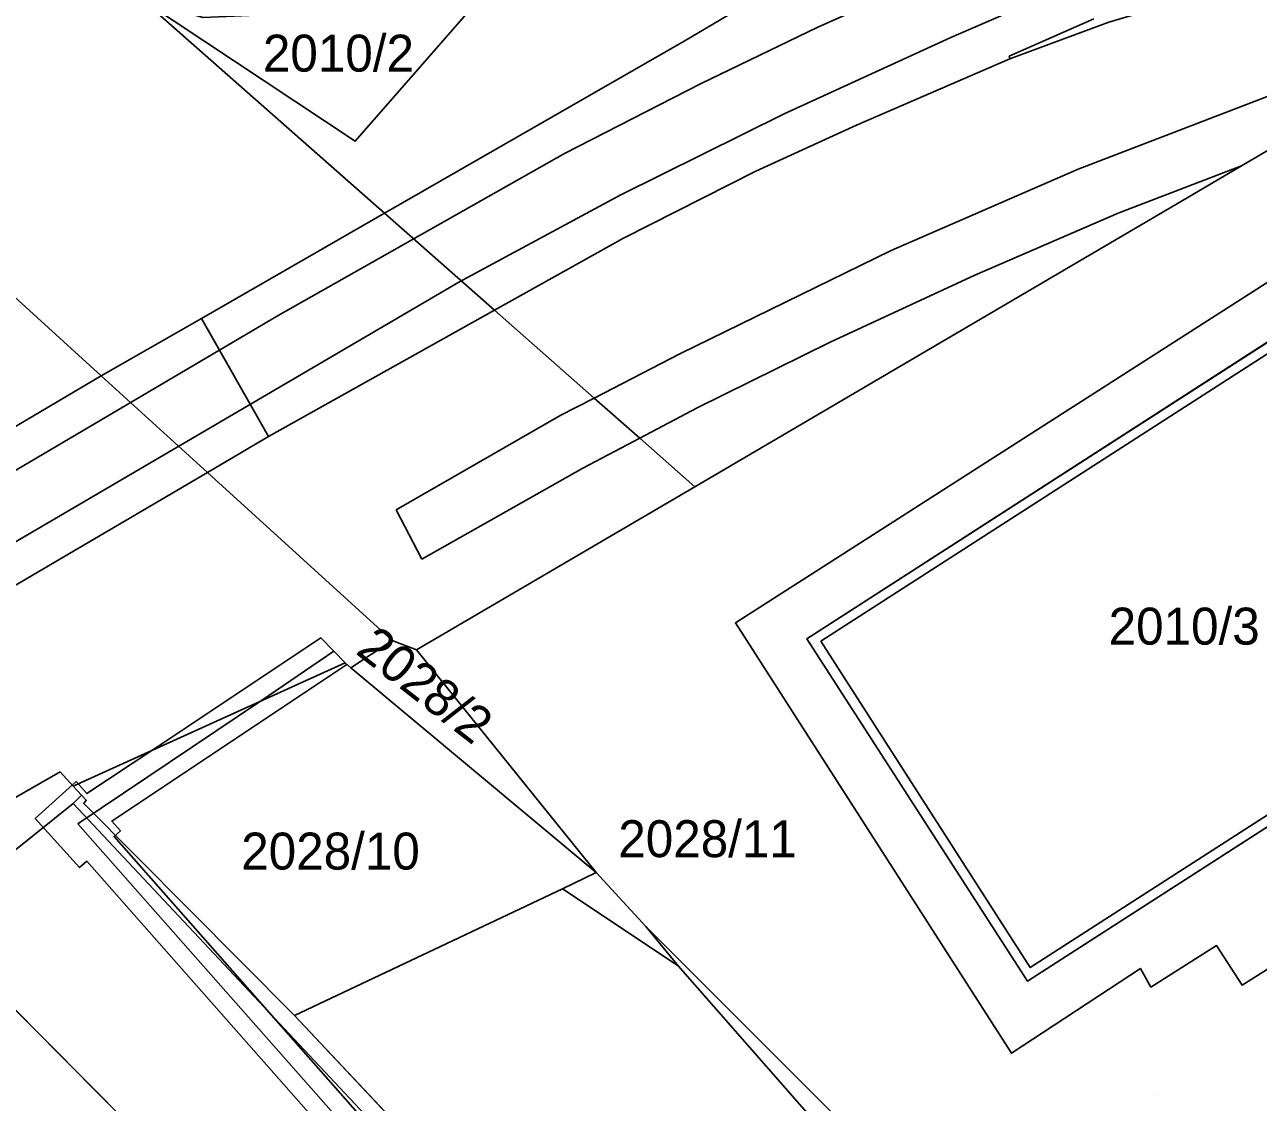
# Model space of a CAD drawing. Extents: x -263423 to -261326, y -1240067 to -1237864.
# Drawn here: x -262289.6 to -262222.8, y -1239580.3 to -1239522 of the extents above; entities that cross this region are included whole.
import ezdxf

# ---------------------------------------------------------------- set-up
doc = ezdxf.new("R2010")
doc.units = 0
for name, color, linetype in [('body_kn', 7, 'Continuous'), ('kladpar_druhypozemkov', 7, 'Continuous'), ('kladpar_hranice', 7, 'Continuous'), ('kladpar_parcelnecisla', 7, 'Continuous'), ('kladpar_plochy', 7, 'Continuous'), ('kladpar_sipky', 7, 'Continuous'), ('linie', 7, 'Continuous'), ('tarchy_linie', 7, 'Continuous'), ('zappar_hrandruhpozemk', 7, 'Continuous')]:
    doc.layers.add(name, color=color, linetype=linetype)

msp = doc.modelspace()

# ---------------------------------------------------------------- linework, layer by layer
at = {"layer": 'body_kn'}
for p, q in [((-262246.65, -1239522.13), (-262246.65, -1239522.13)), ((-262253.9, -1239522.88), (-262253.9, -1239522.88)), ((-262239.45, -1239522.69), (-262239.45, -1239522.69)), ((-262236.29, -1239523.7), (-262236.29, -1239523.7)), ((-262236.26, -1239523.84), (-262236.26, -1239523.84)), ((-262236.26, -1239523.84), (-262236.26, -1239523.84)), ((-262253, -1239525.19), (-262253, -1239525.19)), ((-262248.47, -1239526.81), (-262248.47, -1239526.81)), ((-262244.56, -1239527.42), (-262244.56, -1239527.42)), ((-262271.7, -1239528.29), (-262271.7, -1239528.29)), ((-262271.7, -1239528.29), (-262271.7, -1239528.29)), ((-262260.37, -1239528.96), (-262260.37, -1239528.96)), ((-262250.01, -1239529.91), (-262250.01, -1239529.91)), ((-262232.57, -1239529.8), (-262232.57, -1239529.8)), ((-262223.72, -1239529.63), (-262223.72, -1239529.63)), ((-262223.72, -1239529.63), (-262223.72, -1239529.63)), ((-262257.36, -1239531.22), (-262257.36, -1239531.22)), ((-262226.97, -1239531.54), (-262226.97, -1239531.54)), ((-262270.11, -1239532.19), (-262270.11, -1239532.19)), ((-262270.11, -1239532.19), (-262270.11, -1239532.19)), ((-262230.4, -1239532.19), (-262230.4, -1239532.19)), ((-262257.17, -1239533.54), (-262257.17, -1239533.54)), ((-262242.69, -1239534.21), (-262242.69, -1239534.21)), ((-262238.16, -1239535.54), (-262238.16, -1239535.54)), ((-262266.09, -1239535.92), (-262266.09, -1239535.92)), ((-262264.16, -1239537.44), (-262264.16, -1239537.44)), ((-262280.02, -1239537.89), (-262280.02, -1239537.89)), ((-262275.87, -1239537.73), (-262275.87, -1239537.73)), ((-262245.99, -1239539.17), (-262245.99, -1239539.17)), ((-262254.12, -1239539.8), (-262254.12, -1239539.8)), ((-262285.45, -1239540.99), (-262285.45, -1239540.99)), ((-262285.45, -1239540.99), (-262285.45, -1239540.99)), ((-262258.76, -1239542.19), (-262258.76, -1239542.19)), ((-262258.76, -1239542.19), (-262258.76, -1239542.19)), ((-262253.19, -1239542.71), (-262253.19, -1239542.71)), ((-262260.57, -1239543.12), (-262260.57, -1239543.12)), ((-262276.39, -1239544.27), (-262276.39, -1239544.27)), ((-262276.39, -1239544.27), (-262276.39, -1239544.27)), ((-262256.3, -1239544.36), (-262256.3, -1239544.36)), ((-262279.7, -1239546.21), (-262279.7, -1239546.21)), ((-262279.7, -1239546.21), (-262279.7, -1239546.21)), ((-262259.37, -1239545.99), (-262259.37, -1239545.99)), ((-262253.31, -1239546.99), (-262253.31, -1239546.99)), ((-262269.48, -1239548.24), (-262269.48, -1239548.24)), ((-262268.1, -1239550.9), (-262268.1, -1239550.9)), ((-262251.12, -1239554.35), (-262251.12, -1239554.35)), ((-262273.56, -1239555.16), (-262273.56, -1239555.16)), ((-262269.7, -1239555.31), (-262269.7, -1239555.31)), ((-262247.25, -1239555.21), (-262247.25, -1239555.21)), ((-262247.25, -1239555.21), (-262247.25, -1239555.21)), ((-262246.5, -1239555.35), (-262246.5, -1239555.35)), ((-262246.5, -1239555.35), (-262246.5, -1239555.35)), ((-262272.86, -1239555.88), (-262272.86, -1239555.88)), ((-262268.38, -1239555.82), (-262268.38, -1239555.82)), ((-262268.38, -1239555.82), (-262268.38, -1239555.82)), ((-262272.25, -1239556.51), (-262272.25, -1239556.51)), ((-262272.15, -1239556.6), (-262272.15, -1239556.6)), ((-262271.93, -1239556.78), (-262271.93, -1239556.78)), ((-262276.77, -1239558.56), (-262276.77, -1239558.56)), ((-262282.65, -1239561.22), (-262282.65, -1239561.22)), ((-262287.67, -1239562.42), (-262287.67, -1239562.42)), ((-262286.81, -1239562.94), (-262286.81, -1239562.94)), ((-262286.97, -1239563.18), (-262286.97, -1239563.18)), ((-262286.97, -1239563.18), (-262286.97, -1239563.18)), ((-262286.22, -1239563.59), (-262286.22, -1239563.59)), ((-262286.96, -1239564.12), (-262286.96, -1239564.12)), ((-262286.96, -1239564.12), (-262286.96, -1239564.12)), ((-262286.51, -1239563.68), (-262286.51, -1239563.68)), ((-262286.39, -1239564.13), (-262286.39, -1239564.13)), ((-262286.26, -1239563.94), (-262286.26, -1239563.94)), ((-262289.02, -1239564.93), (-262289.02, -1239564.93)), ((-262286.71, -1239565.23), (-262286.71, -1239565.23)), ((-262284.88, -1239565.08), (-262284.88, -1239565.08)), ((-262284.41, -1239565.6), (-262284.41, -1239565.6)), ((-262284.75, -1239565.91), (-262284.75, -1239565.91)), ((-262286.62, -1239567.59), (-262286.62, -1239567.59)), ((-262286.23, -1239567.25), (-262286.23, -1239567.25)), ((-262258.66, -1239567.86), (-262258.66, -1239567.86)), ((-262258.66, -1239567.86), (-262258.66, -1239567.86)), ((-262260.47, -1239568.74), (-262260.47, -1239568.74)), ((-262260.47, -1239568.74), (-262260.47, -1239568.74)), ((-262255.94, -1239570.79), (-262255.94, -1239570.79)), ((-262225.07, -1239571.81), (-262225.07, -1239571.81)), ((-262254.22, -1239572.91), (-262254.22, -1239572.91)), ((-262235.16, -1239573), (-262235.16, -1239573)), ((-262229.19, -1239573.05), (-262229.19, -1239573.05)), ((-262235.31, -1239573.73), (-262235.31, -1239573.73)), ((-262228.62, -1239574.06), (-262228.62, -1239574.06)), ((-262223.69, -1239573.95), (-262223.69, -1239573.95)), ((-262274.99, -1239575.59), (-262274.99, -1239575.59)), ((-262236.18, -1239577.64), (-262236.18, -1239577.64))]:
    msp.add_line(p, q, dxfattribs=at)
at = {"layer": 'kladpar_druhypozemkov'}
for p, q in [((-262271.72, -1239522.78), (-262271.72, -1239522.78)), ((-262226.14, -1239553.04), (-262226.14, -1239553.04)), ((-262264.01, -1239562.94), (-262264.01, -1239562.94)), ((-262272.13, -1239566.21), (-262272.13, -1239566.21)), ((-262256.79, -1239570.97), (-262256.79, -1239570.97)), ((-262228.43, -1239579.9), (-262228.43, -1239579.9))]:
    msp.add_line(p, q, dxfattribs=at)
at = {"layer": 'kladpar_hranice'}
for points in [[(-262283.16, -1239520.7), (-262270.11, -1239532.19), (-262264.16, -1239537.44), (-262258.76, -1239542.19), (-262256.3, -1239544.36), (-262253.31, -1239546.99), (-262268.38, -1239555.82), (-262269.7, -1239555.31), (-262279.7, -1239546.21), (-262285.45, -1239540.99), (-262297.9, -1239529.67), (-262321.77, -1239510.49), (-262331.53, -1239502.79)], [(-262271.7, -1239528.29), (-262283.16, -1239520.7), (-262279.93, -1239521.61), (-262272.89, -1239521.3), (-262266.57, -1239520.11), (-262265.98, -1239519.9), (-262252.97, -1239504.82), (-262252.19, -1239505.51), (-262253.41, -1239507.38), (-262263.65, -1239519.08), (-262271.7, -1239528.29)], [(-262169.19, -1239505.88), (-262157.76, -1239523.3), (-262158.91, -1239524.24), (-262161.52, -1239526.38), (-262166.68, -1239530.53), (-262168.7, -1239528), (-262186.37, -1239539.27), (-262195.81, -1239545.3), (-262209.22, -1239524.73), (-262209.64, -1239524.1), (-262210.92, -1239522.13), (-262223.72, -1239529.63), (-262226.97, -1239531.54), (-262253.31, -1239546.99), (-262256.3, -1239544.36), (-262258.76, -1239542.19), (-262264.16, -1239537.44), (-262270.11, -1239532.19), (-262283.16, -1239520.7), (-262271.7, -1239528.29), (-262263.65, -1239519.08)], [(-262268.38, -1239555.82), (-262253.31, -1239546.99), (-262226.97, -1239531.54), (-262223.72, -1239529.63), (-262210.92, -1239522.13)], [(-262236.18, -1239577.64), (-262251.12, -1239554.35), (-262215.88, -1239531.81), (-262200.98, -1239554.92), (-262211.27, -1239561.49), (-262210.46, -1239562.84), (-262198.99, -1239555.38), (-262201.7, -1239551.13), (-262197.92, -1239548.69), (-262195.2, -1239552.96), (-262182.78, -1239545), (-262186.37, -1239539.27), (-262168.7, -1239528), (-262166.68, -1239530.53), (-262166.04, -1239532.3), (-262171.11, -1239535.55), (-262153.16, -1239563.52), (-262154.25, -1239564.25), (-262150.69, -1239569.64), (-262148.76, -1239568.41), (-262146.72, -1239571.58), (-262145.09, -1239574.11), (-262135.46, -1239589.06)], [(-262297.9, -1239529.67), (-262285.45, -1239540.99), (-262279.7, -1239546.21), (-262269.7, -1239555.31), (-262271.93, -1239556.78), (-262272.25, -1239556.51), (-262286.97, -1239563.18), (-262287.67, -1239562.42), (-262296.72, -1239567.59), (-262300.78, -1239558.58), (-262303.8, -1239551.79), (-262304.93, -1239549.37), (-262317.5, -1239556.62), (-262331.62, -1239564.76)], [(-262215.88, -1239531.81), (-262251.12, -1239554.35), (-262236.18, -1239577.64), (-262229.19, -1239573.05), (-262228.62, -1239574.06), (-262225.07, -1239571.81), (-262223.69, -1239573.95), (-262218.51, -1239570.69)], [(-262235.31, -1239573.73), (-262205.21, -1239554.38), (-262217.11, -1239535.82), (-262247.25, -1239555.21), (-262235.31, -1239573.73)], [(-262247.25, -1239555.21), (-262217.11, -1239535.82), (-262205.21, -1239554.38), (-262235.31, -1239573.73), (-262247.25, -1239555.21)], [(-262258.66, -1239567.86), (-262271.93, -1239556.78), (-262269.7, -1239555.31), (-262268.38, -1239555.82), (-262258.66, -1239567.86)], [(-262213.62, -1239613.43), (-262230.35, -1239596.4), (-262255.94, -1239570.79), (-262258.66, -1239567.86), (-262268.38, -1239555.82)], [(-262286.97, -1239563.18), (-262272.25, -1239556.51), (-262271.93, -1239556.78), (-262258.66, -1239567.86), (-262260.47, -1239568.74), (-262274.99, -1239575.59), (-262286.39, -1239564.13), (-262286.26, -1239563.94), (-262286.51, -1239563.68), (-262286.97, -1239563.18)], [(-262313.68, -1239581.38), (-262303.37, -1239571.39), (-262296.72, -1239567.59), (-262287.67, -1239562.42), (-262286.97, -1239563.18), (-262286.51, -1239563.68), (-262286.26, -1239563.94), (-262286.39, -1239564.13), (-262274.99, -1239575.59), (-262265.75, -1239585.41), (-262266.4, -1239586.03), (-262273.15, -1239592.36), (-262294.88, -1239570.48), (-262312.08, -1239586.78), (-262312.2, -1239586.9), (-262308.4, -1239591.1), (-262308.8, -1239591.3), (-262301.6, -1239598.9), (-262295.1, -1239592.9), (-262285.4, -1239603.2), (-262296.89, -1239613.97), (-262305.39, -1239621.78), (-262312.69, -1239629.2), (-262328.07, -1239604.33)], [(-262258.66, -1239567.86), (-262255.94, -1239570.79), (-262254.22, -1239572.91), (-262260.47, -1239568.74), (-262258.66, -1239567.86)], [(-262260.47, -1239568.74), (-262254.22, -1239572.91), (-262239.8, -1239589.34), (-262230.84, -1239597.47), (-262247.3, -1239605.12), (-262261.42, -1239590.03), (-262264.97, -1239586.24), (-262265.75, -1239585.41), (-262274.99, -1239575.59), (-262260.47, -1239568.74)], [(-262273.15, -1239592.36), (-262281.95, -1239599.78), (-262285.4, -1239603.2), (-262295.1, -1239592.9), (-262301.6, -1239598.9), (-262308.8, -1239591.3), (-262308.4, -1239591.1), (-262312.2, -1239586.9), (-262312.08, -1239586.78), (-262294.88, -1239570.48), (-262273.15, -1239592.36)], [(-262230.35, -1239596.4), (-262213.62, -1239613.43), (-262214.2, -1239613.62), (-262215.27, -1239612.72), (-262230.84, -1239597.47), (-262239.8, -1239589.34), (-262254.22, -1239572.91), (-262255.94, -1239570.79), (-262230.35, -1239596.4)], [(-262217.07, -1239572.94), (-262218.51, -1239570.69), (-262223.69, -1239573.95), (-262225.07, -1239571.81), (-262228.62, -1239574.06), (-262229.19, -1239573.05), (-262236.18, -1239577.64)]]:
    msp.add_lwpolyline(points, dxfattribs=at)
at = {"layer": 'kladpar_plochy'}
for p, q in [((-262251.12, -1239554.35), (-262215.88, -1239531.81)), ((-262217.11, -1239535.82), (-262247.25, -1239555.21)), ((-262236.18, -1239577.64), (-262251.12, -1239554.35)), ((-262235.31, -1239573.73), (-262205.21, -1239554.38)), ((-262247.25, -1239555.21), (-262235.31, -1239573.73)), ((-262296.72, -1239567.59), (-262287.67, -1239562.42)), ((-262287.67, -1239562.42), (-262286.97, -1239563.18)), ((-262286.97, -1239563.18), (-262286.51, -1239563.68)), ((-262286.51, -1239563.68), (-262286.26, -1239563.94)), ((-262286.26, -1239563.94), (-262286.39, -1239564.13)), ((-262286.39, -1239564.13), (-262274.99, -1239575.59)), ((-262273.15, -1239592.36), (-262294.88, -1239570.48)), ((-262218.51, -1239570.69), (-262223.69, -1239573.95)), ((-262225.07, -1239571.81), (-262228.62, -1239574.06)), ((-262223.69, -1239573.95), (-262225.07, -1239571.81)), ((-262229.19, -1239573.05), (-262236.18, -1239577.64)), ((-262228.62, -1239574.06), (-262229.19, -1239573.05)), ((-262274.99, -1239575.59), (-262265.75, -1239585.41))]:
    msp.add_line(p, q, dxfattribs=at)
for points in [[(-262339.39, -1239475.05), (-262313.57, -1239504.2), (-262300.8, -1239514.92), (-262285.68, -1239520.13), (-262283.16, -1239520.7), (-262270.11, -1239532.19), (-262264.16, -1239537.44), (-262258.76, -1239542.19), (-262256.3, -1239544.36), (-262253.31, -1239546.99), (-262268.38, -1239555.82), (-262269.7, -1239555.31), (-262279.7, -1239546.21), (-262285.45, -1239540.99), (-262297.9, -1239529.67), (-262321.77, -1239510.49), (-262331.53, -1239502.79)], [(-262169.19, -1239505.88), (-262157.76, -1239523.3), (-262158.91, -1239524.24), (-262161.52, -1239526.38), (-262166.68, -1239530.53), (-262168.7, -1239528), (-262186.37, -1239539.27), (-262195.81, -1239545.3), (-262209.22, -1239524.73), (-262209.64, -1239524.1), (-262210.92, -1239522.13), (-262223.72, -1239529.63), (-262226.97, -1239531.54), (-262253.31, -1239546.99), (-262256.3, -1239544.36), (-262258.76, -1239542.19), (-262264.16, -1239537.44), (-262270.11, -1239532.19), (-262283.16, -1239520.7), (-262271.7, -1239528.29), (-262263.65, -1239519.08)], [(-262213.62, -1239613.43), (-262230.35, -1239596.4), (-262255.94, -1239570.79), (-262258.66, -1239567.86), (-262268.38, -1239555.82), (-262253.31, -1239546.99), (-262226.97, -1239531.54), (-262223.72, -1239529.63), (-262210.92, -1239522.13)], [(-262328.83, -1239543.08), (-262297.9, -1239529.67), (-262285.45, -1239540.99), (-262279.7, -1239546.21), (-262269.7, -1239555.31), (-262271.93, -1239556.78), (-262272.25, -1239556.51), (-262286.97, -1239563.18), (-262287.67, -1239562.42), (-262296.72, -1239567.59), (-262300.78, -1239558.58), (-262303.8, -1239551.79), (-262304.93, -1239549.37), (-262317.5, -1239556.62), (-262331.62, -1239564.76)], [(-262215.88, -1239531.81), (-262251.12, -1239554.35), (-262236.18, -1239577.64), (-262229.19, -1239573.05), (-262228.62, -1239574.06), (-262225.07, -1239571.81), (-262223.69, -1239573.95), (-262218.51, -1239570.69)]]:
    msp.add_lwpolyline(points, dxfattribs=at)
for points in [[(-262271.7, -1239528.29), (-262283.16, -1239520.7), (-262279.93, -1239521.61), (-262272.89, -1239521.3), (-262266.57, -1239520.11), (-262265.98, -1239519.9), (-262252.97, -1239504.82), (-262252.19, -1239505.51), (-262253.41, -1239507.38), (-262263.65, -1239519.08)], [(-262247.25, -1239555.21), (-262217.11, -1239535.82), (-262205.21, -1239554.38), (-262235.31, -1239573.73)], [(-262258.66, -1239567.86), (-262271.93, -1239556.78), (-262269.7, -1239555.31), (-262268.38, -1239555.82)], [(-262286.97, -1239563.18), (-262272.25, -1239556.51), (-262271.93, -1239556.78), (-262258.66, -1239567.86), (-262260.47, -1239568.74), (-262274.99, -1239575.59), (-262286.39, -1239564.13), (-262286.26, -1239563.94), (-262286.51, -1239563.68)], [(-262258.66, -1239567.86), (-262255.94, -1239570.79), (-262254.22, -1239572.91), (-262260.47, -1239568.74)], [(-262260.47, -1239568.74), (-262254.22, -1239572.91), (-262239.8, -1239589.34), (-262230.84, -1239597.47), (-262247.3, -1239605.12), (-262261.42, -1239590.03), (-262264.97, -1239586.24), (-262265.75, -1239585.41), (-262274.99, -1239575.59)], [(-262273.15, -1239592.36), (-262281.95, -1239599.78), (-262285.4, -1239603.2), (-262295.1, -1239592.9), (-262301.6, -1239598.9), (-262308.8, -1239591.3), (-262308.4, -1239591.1), (-262312.2, -1239586.9), (-262312.08, -1239586.78), (-262294.88, -1239570.48)], [(-262230.35, -1239596.4), (-262213.62, -1239613.43), (-262214.2, -1239613.62), (-262215.27, -1239612.72), (-262230.84, -1239597.47), (-262239.8, -1239589.34), (-262254.22, -1239572.91), (-262255.94, -1239570.79)]]:
    msp.add_lwpolyline(points, close=True, dxfattribs=at)
at = {"layer": 'kladpar_sipky'}
msp.add_line((-262257.7, -1239569.97), (-262257.7, -1239569.97), dxfattribs=at)
at = {"layer": 'linie'}
for points in [[(-262335.89, -1239573.08), (-262275.87, -1239537.73), (-262260.37, -1239528.96), (-262253, -1239525.19), (-262246.65, -1239522.13), (-262232.65, -1239515.91), (-262228.93, -1239514.1), (-262225.38, -1239512), (-262209.31, -1239501.52), (-262206.57, -1239499.49), (-262203.72, -1239496.9), (-262203.23, -1239496.44), (-262200.32, -1239492.98), (-262197.88, -1239489.18), (-262195.94, -1239485.1), (-262194.55, -1239480.8), (-262193.73, -1239476.35), (-262193.48, -1239471.84), (-262193.82, -1239467.34), (-262194.39, -1239464.14), (-262195.25, -1239460.49), (-262196.69, -1239454.58), (-262204.3, -1239423.39)], [(-262116.2, -1239445.63), (-262119.81, -1239449.22), (-262123.97, -1239452.16), (-262139.55, -1239461.32), (-262148.4, -1239466.53), (-262180.33, -1239485.31), (-262185.92, -1239488.86), (-262197.57, -1239497.69), (-262204.71, -1239502.79), (-262223.44, -1239514.97), (-262226.99, -1239517.08), (-262230.7, -1239518.88), (-262239.45, -1239522.69), (-262248.47, -1239526.81), (-262257.36, -1239531.22), (-262266.09, -1239535.92), (-262294.51, -1239552.55), (-262333.16, -1239575.34)]]:
    msp.add_lwpolyline(points, dxfattribs=at)
at = {"layer": 'tarchy_linie'}
for points in [[(-262270.71, -1239584.83), (-262286.23, -1239567.25), (-262286.62, -1239567.59), (-262289.02, -1239564.93), (-262286.81, -1239562.94), (-262286.22, -1239563.59), (-262282.65, -1239561.22), (-262273.56, -1239555.16), (-262272.86, -1239555.88), (-262272.25, -1239556.51), (-262272.15, -1239556.6), (-262284.88, -1239565.08), (-262284.41, -1239565.6), (-262284.75, -1239565.91), (-262269.03, -1239583.74)], [(-262283.39, -1239605.19), (-262267.44, -1239588.74), (-262267.52, -1239588.59), (-262269.87, -1239584.28), (-262286.71, -1239565.23), (-262276.77, -1239558.56), (-262272.86, -1239555.88)]]:
    msp.add_lwpolyline(points, dxfattribs=at)
at = {"layer": 'zappar_hrandruhpozemk'}
for p, q in [((-262253.9, -1239522.88), (-262235.61, -1239512.07)), ((-262270.11, -1239532.19), (-262253.9, -1239522.88)), ((-262244.56, -1239527.42), (-262250.01, -1239529.91)), ((-262280.02, -1239537.89), (-262270.11, -1239532.19)), ((-262254.12, -1239539.8), (-262242.69, -1239534.21)), ((-262276.39, -1239544.27), (-262264.16, -1239537.44)), ((-262285.45, -1239540.99), (-262280.02, -1239537.89)), ((-262280.02, -1239537.89), (-262276.39, -1239544.27)), ((-262258.76, -1239542.19), (-262254.12, -1239539.8)), ((-262303.8, -1239551.79), (-262285.45, -1239540.99)), ((-262258.76, -1239542.19), (-262260.57, -1239543.12)), ((-262260.57, -1239543.12), (-262269.48, -1239548.24)), ((-262279.7, -1239546.21), (-262276.39, -1239544.27)), ((-262300.78, -1239558.58), (-262279.7, -1239546.21)), ((-262269.48, -1239548.24), (-262268.1, -1239550.9)), ((-262294.88, -1239570.48), (-262286.96, -1239564.12)), ((-262286.96, -1239564.12), (-262286.51, -1239563.68)), ((-262266.4, -1239586.03), (-262286.96, -1239564.12))]:
    msp.add_line(p, q, dxfattribs=at)
for points in [[(-262200.09, -1239501.8), (-262199.83, -1239503.7), (-262200, -1239505.62), (-262200.67, -1239507.41), (-262201.54, -1239508.52), (-262203.33, -1239510.52), (-262205.6, -1239512.52), (-262218.5, -1239517.95), (-262224.2, -1239519.87), (-262230.91, -1239521.85), (-262236.26, -1239523.84), (-262244.56, -1239527.42)], [(-262242.69, -1239534.21), (-262232.57, -1239529.8), (-262214.34, -1239522.81), (-262187.34, -1239510.98), (-262184.63, -1239509.7), (-262177.55, -1239505.93), (-262176.53, -1239505.73), (-262175.5, -1239505.94), (-262174.57, -1239506.43), (-262173.93, -1239507.27), (-262179.52, -1239510.42), (-262184.9, -1239513.16)], [(-262236.26, -1239523.84), (-262236.29, -1239523.7), (-262231.71, -1239521.68)], [(-262250.01, -1239529.91), (-262257.17, -1239533.54), (-262264.16, -1239537.44)], [(-262223.72, -1239529.63), (-262230.4, -1239532.19), (-262238.16, -1239535.54), (-262245.99, -1239539.17), (-262253.19, -1239542.71), (-262256.3, -1239544.36)], [(-262246.5, -1239555.35), (-262217.25, -1239536.53), (-262205.91, -1239554.2), (-262235.16, -1239573), (-262246.5, -1239555.35)], [(-262268.1, -1239550.9), (-262259.37, -1239545.99), (-262256.3, -1239544.36)]]:
    msp.add_lwpolyline(points, dxfattribs=at)

# ---------------------------------------------------------------- texts
at = {"layer": 'kladpar_parcelnecisla'}
for s, p in [('2010/2', (-262276.697, -1239524.53)), ('2010/3', (-262230.913, -1239555.53)), ('2028/11', (-262257.458, -1239567.03)), ('2028/10', (-262277.869, -1239567.7))]:
    msp.add_text(s, height=2, dxfattribs=at).set_placement(p)
msp.add_text('2028/2', height=2, rotation=322, dxfattribs=at).set_placement((-262271.742, -1239555.973))

doc.saveas('drawing.dxf')
